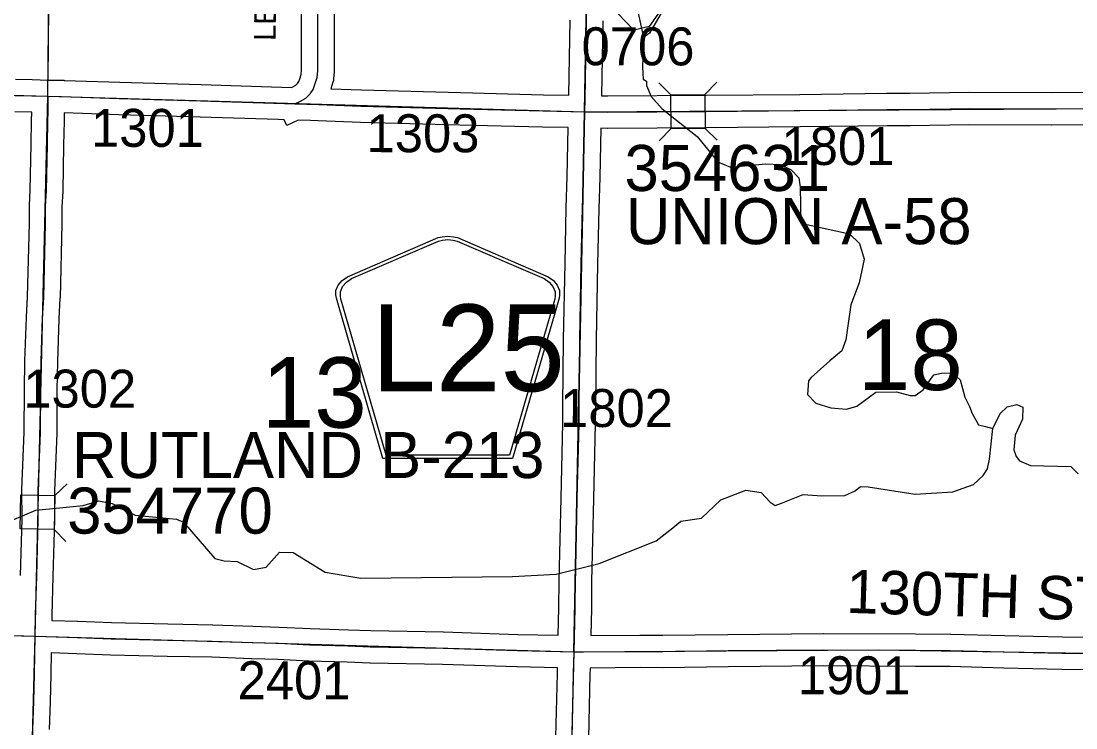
# Model space of a CAD drawing. Extents: x -157.2 to -99.3, y 12.2 to 46.2.
# Drawn here: x -121.437 to -119.49, y 37.284 to 38.587 of the extents above; entities that cross this region are included whole.
import ezdxf

# ---------------------------------------------------------------- set-up
doc = ezdxf.new("R2010")
doc.units = 0
for name, color, linetype in [('tdCoCorpBndry', 7, 'Continuous'), ('tdCoHydroRiver', 7, 'Continuous'), ('tdCoSecRdNmbr', 7, 'Continuous'), ('tdCoSecRdTxt', 7, 'Continuous'), ('tdCoSecRteBand', 7, 'Continuous'), ('tdCoSecRteCL', 7, 'Continuous'), ('tdCoSectLine', 7, 'Continuous'), ('tdCoSectLinePart', 7, 'Continuous'), ('tdCoSectNmbr', 7, 'Continuous'), ('tdCoShieldCoRteHrd', 7, 'Continuous'), ('tdCoStrucSec', 7, 'Continuous'), ('tdCoStrucSecCoName', 7, 'Continuous'), ('tdCoStrucSecFHWANum', 7, 'Continuous'), ('tdCoSurfAsphalt', 7, 'Continuous'), ('tdCoSurfEarth', 7, 'Continuous'), ('tdCoSurfGravel', 7, 'Continuous'), ('tdCoTwpBndryShd', 7, 'Continuous')]:
    doc.layers.add(name, color=color, linetype=linetype)

msp = doc.modelspace()

# ---------------------------------------------------------------- linework, layer by layer
at = {"layer": 'tdCoCorpBndry'}
msp.add_lwpolyline([(-120.2534, 38.6126), (-120.2778, 38.5777), (-120.3061, 38.5709), (-120.3495, 38.616)], dxfattribs=at)
at = {"layer": 'tdCoHydroRiver'}
for points in [[(-120.2357, 38.6365), (-120.2771, 38.565), (-120.2884, 38.5574)], [(-120.2982, 38.6019), (-120.2884, 38.5574)], [(-120.2884, 38.5574), (-120.2899, 38.5022), (-120.2889, 38.4801), (-120.2827, 38.4768), (-120.2829, 38.4689), (-120.274, 38.4481), (-120.2541, 38.4255), (-120.1891, 38.3748), (-120.1509, 38.3279), (-120.1275, 38.3178), (-120.0627, 38.324), (-120.0358, 38.3232), (-120.0156, 38.3132), (-120.0018, 38.2986), (-119.9991, 38.2812), (-119.9977, 38.2149), (-119.9083, 38.1951), (-119.8898, 38.1772), (-119.8811, 38.1486), (-119.8902, 38.1046), (-119.9055, 38.064), (-119.9152, 37.9995), (-119.922, 37.9792), (-119.9446, 37.9609), (-119.9786, 37.9302), (-119.9835, 37.924), (-119.9858, 37.8988), (-119.9704, 37.8826), (-119.9423, 37.874), (-119.9139, 37.8716), (-119.8948, 37.8774), (-119.8594, 37.9033), (-119.8215, 37.9038), (-119.7964, 37.8968), (-119.7869, 37.8966), (-119.7724, 37.9072), (-119.7528, 37.9351), (-119.7385, 37.9379), (-119.7179, 37.9389), (-119.7041, 37.9259), (-119.6955, 37.8941), (-119.6865, 37.8765), (-119.6821, 37.8637), (-119.67, 37.8429), (-119.6575, 37.8394), (-119.6434, 37.8359)], [(-119.6434, 37.8359), (-119.63, 37.8639), (-119.617, 37.8762), (-119.5995, 37.8804), (-119.5886, 37.8754), (-119.5892, 37.8533), (-119.6027, 37.8237), (-119.605, 37.7969), (-119.6006, 37.7842), (-119.5945, 37.7761), (-119.5742, 37.7677), (-119.5, 37.7657), (-119.4862, 37.7527)], [(-121.2263, 37.6762), (-121.1498, 37.6688), (-121.1372, 37.6633), (-121.0795, 37.5962), (-121.062, 37.592), (-121.038, 37.5906), (-121.008, 37.5762), (-120.9842, 37.5803), (-120.9598, 37.608), (-120.9345, 37.6073), (-120.8755, 37.571), (-120.8095, 37.5597), (-120.53, 37.5632), (-120.4494, 37.5673), (-120.3699, 37.5873), (-120.2646, 37.6286), (-120.234, 37.653), (-120.2194, 37.6652), (-120.1814, 37.6705), (-120.1458, 37.7043), (-120.0995, 37.722), (-120.0712, 37.718), (-120.0543, 37.7002), (-120.045, 37.6937), (-120.0339, 37.6981), (-119.9939, 37.7144), (-119.9593, 37.7118), (-119.9167, 37.7123), (-119.8975, 37.7212), (-119.8878, 37.7288), (-119.8736, 37.7285), (-119.7871, 37.7151), (-119.7176, 37.7195), (-119.6793, 37.7326), (-119.6615, 37.7495), (-119.6533, 37.7619), (-119.6496, 37.7792), (-119.6434, 37.8359)], [(-122.248, 37.2818), (-122.2143, 37.3013), (-122.1803, 37.3319), (-122.1638, 37.3583), (-122.1153, 37.4516), (-122.1004, 37.4764), (-122.0598, 37.5147), (-122.0117, 37.5418), (-121.9559, 37.5591), (-121.9004, 37.5701), (-121.8602, 37.5958), (-121.8251, 37.6074), (-121.746, 37.6146), (-121.7142, 37.6216), (-121.6603, 37.6311), (-121.6266, 37.6475), (-121.5999, 37.6436), (-121.5288, 37.6447), (-121.4828, 37.6545), (-121.4093, 37.6855), (-121.3222, 37.6941), (-121.2935, 37.7027)], [(-121.2935, 37.7027), (-121.2688, 37.6979), (-121.2263, 37.6762)]]:
    msp.add_lwpolyline(points, dxfattribs=at)
at = {"layer": 'tdCoSecRteBand'}
for points in [[(-121.447, 38.4801), (-121.4162, 38.4794), (-121.3866, 38.4787), (-121.3569, 38.4787), (-121.3569, 38.478), (-121.3563, 38.478), (-121.3563, 38.4779), (-121.2545, 38.4747), (-121.1046, 38.4702), (-121.1046, 38.4702), (-121.1046, 38.4702), (-120.9377, 38.4649), (-120.935, 38.4662), (-120.9299, 38.4692), (-120.9269, 38.4723), (-120.9245, 38.4759), (-120.9225, 38.4806), (-120.9198, 38.4892), (-120.9192, 38.4974), (-120.9192, 38.5456), (-120.9192, 38.5742), (-120.9192, 38.5743), (-120.9192, 38.5744), (-120.9187, 38.6873)], [(-120.8587, 38.6867), (-120.8592, 38.5742), (-120.8592, 38.5456), (-120.8592, 38.4963), (-120.8592, 38.4951), (-120.8593, 38.494), (-120.8602, 38.4812), (-120.8605, 38.4777), (-120.8615, 38.4745), (-120.8653, 38.4626), (-120.8087, 38.4606), (-120.6256, 38.4557), (-120.473, 38.4517), (-120.426, 38.4509), (-120.426, 38.4509), (-120.4234, 38.5892)], [(-120.3634, 38.588), (-120.366, 38.4497), (-120.3542, 38.4495), (-120.1726, 38.4507), (-119.9998, 38.4522), (-119.8396, 38.4542), (-119.8395, 38.4542), (-119.8394, 38.4542), (-119.7968, 38.4544), (-119.6875, 38.4562), (-119.6872, 38.4562), (-119.6869, 38.4562), (-119.5352, 38.4557), (-119.3609, 38.4576)], [(-121.4379, 37.5646), (-121.4349, 37.6686), (-121.4352, 37.7214), (-121.4352, 37.7221), (-121.4352, 37.7228), (-121.4307, 37.8295), (-121.4305, 37.9076), (-121.4305, 37.9077), (-121.4305, 37.9079), (-121.4298, 37.9599), (-121.4298, 37.9602), (-121.4297, 37.9605), (-121.427, 38.0409), (-121.427, 38.0413), (-121.427, 38.0416), (-121.4248, 38.0791), (-121.4214, 38.2146), (-121.4214, 38.2456), (-121.4214, 38.2463), (-121.4213, 38.2471), (-121.4199, 38.2757), (-121.4182, 38.3596), (-121.4182, 38.3596), (-121.4182, 38.3597), (-121.4172, 38.404), (-121.4169, 38.4194), (-121.4485, 38.4201)], [(-120.9026, 38.4038), (-120.9255, 38.4045), (-120.9464, 38.395), (-120.9512, 38.4053), (-120.9625, 38.4057), (-121.1064, 38.4102), (-121.2563, 38.4147), (-121.2564, 38.4147), (-121.2564, 38.4147), (-121.357, 38.4179), (-121.3572, 38.4029), (-121.3572, 38.4028), (-121.3572, 38.4027), (-121.3582, 38.3584), (-121.3599, 38.2741), (-121.3599, 38.2736), (-121.3599, 38.2731), (-121.3614, 38.2448), (-121.3614, 38.2143), (-121.3614, 38.2139), (-121.3614, 38.2135), (-121.3648, 38.0771), (-121.3649, 38.0766), (-121.3649, 38.0761), (-121.3671, 38.0385), (-121.3698, 37.9588), (-121.3705, 37.9072), (-121.3707, 37.8287), (-121.3708, 37.8281), (-121.3708, 37.8276), (-121.3752, 37.721), (-121.3749, 37.6684), (-121.3749, 37.6679), (-121.375, 37.6674), (-121.3779, 37.5629), (-121.3799, 37.4917), (-121.3801, 37.482), (-121.3798, 37.482), (-121.3323, 37.4807), (-121.3321, 37.4807), (-121.3319, 37.4807), (-121.2697, 37.4782), (-121.1657, 37.4757), (-121.0834, 37.474), (-121.0831, 37.474), (-121.0829, 37.474), (-121.0093, 37.4713), (-120.9608, 37.4698), (-120.9605, 37.4698), (-120.9603, 37.4698), (-120.9035, 37.4671), (-120.8328, 37.4649), (-120.8326, 37.4649), (-120.8324, 37.4649), (-120.7914, 37.4632), (-120.6576, 37.4607), (-120.6573, 37.4607), (-120.6571, 37.4607), (-120.5202, 37.4563), (-120.4456, 37.4548), (-120.4455, 37.4548), (-120.4455, 37.4548), (-120.4444, 37.505), (-120.4441, 37.5543), (-120.4441, 37.5546), (-120.4441, 37.5549), (-120.4404, 37.7075), (-120.4372, 37.8456), (-120.437, 37.8777), (-120.437, 37.8777), (-120.437, 37.8778), (-120.4357, 38.0001), (-120.4357, 38.0002), (-120.4357, 38.0004), (-120.433, 38.1404), (-120.433, 38.1405), (-120.433, 38.1405), (-120.4308, 38.2428), (-120.4308, 38.243), (-120.4308, 38.2431), (-120.4291, 38.3007), (-120.4272, 38.3909), (-120.4743, 38.3917), (-120.4744, 38.3917), (-120.4745, 38.3917), (-120.6271, 38.3957), (-120.6271, 38.3957), (-120.6272, 38.3957), (-120.8104, 38.4006), (-120.8105, 38.4006), (-120.8106, 38.4006), (-120.8883, 38.4033), (-120.9026, 38.4038)], [(-119.3608, 38.3976), (-119.5348, 38.3957), (-119.535, 38.3957), (-119.5352, 38.3957), (-119.6868, 38.3962), (-119.7961, 38.3944), (-119.7962, 38.3944), (-119.7964, 38.3944), (-119.8389, 38.3942), (-119.9991, 38.3922), (-119.9992, 38.3922), (-119.9992, 38.3922), (-120.1721, 38.3907), (-120.1721, 38.3907), (-120.1722, 38.3907), (-120.3541, 38.3895), (-120.3545, 38.3895), (-120.3549, 38.3895), (-120.3672, 38.3897), (-120.3691, 38.2993), (-120.3691, 38.2991), (-120.3691, 38.299), (-120.3708, 38.2414), (-120.373, 38.1392), (-120.3757, 37.9993), (-120.377, 37.8772), (-120.3772, 37.8449), (-120.3772, 37.8447), (-120.3772, 37.8445), (-120.3804, 37.7061), (-120.3804, 37.7061), (-120.3804, 37.7061), (-120.3841, 37.5537), (-120.3844, 37.5044), (-120.3844, 37.5042), (-120.3844, 37.5039), (-120.3855, 37.454), (-120.295, 37.455), (-120.2947, 37.455), (-120.2944, 37.455), (-120.2528, 37.4548), (-120.1327, 37.4563), (-120.1327, 37.4563), (-120.1326, 37.4563), (-119.9561, 37.458), (-119.9559, 37.458), (-119.9556, 37.458), (-119.7862, 37.4573), (-119.7862, 37.4573), (-119.7861, 37.4573), (-119.722, 37.4568), (-119.7217, 37.4568), (-119.7214, 37.4568), (-119.6219, 37.454), (-119.5153, 37.4518), (-119.3473, 37.4499)], [(-120.4498, 37.2672), (-120.4471, 37.384), (-120.4468, 37.3948), (-120.5216, 37.3963), (-120.5218, 37.3963), (-120.522, 37.3963), (-120.6589, 37.4007), (-120.7928, 37.4032), (-120.7932, 37.4032), (-120.7935, 37.4032), (-120.8348, 37.4049), (-120.9056, 37.4071), (-120.9059, 37.4071), (-120.9061, 37.4072), (-120.9628, 37.4099), (-121.0112, 37.4113), (-121.0113, 37.4113), (-121.0114, 37.4113), (-121.0849, 37.414), (-121.167, 37.4158), (-121.167, 37.4158), (-121.1671, 37.4158), (-121.2714, 37.4182), (-121.2716, 37.4182), (-121.2719, 37.4182), (-121.3341, 37.4207), (-121.3811, 37.422), (-121.3819, 37.3829), (-121.3819, 37.3827), (-121.3819, 37.3826), (-121.3833, 37.3318), (-121.3833, 37.3317), (-121.3833, 37.3316), (-121.3851, 37.2807)], [(-119.3481, 37.3899), (-119.5162, 37.3918), (-119.5163, 37.3918), (-119.5164, 37.3918), (-119.6232, 37.3941), (-119.6233, 37.3941), (-119.6234, 37.3941), (-119.7228, 37.3968), (-119.7865, 37.3973), (-119.9557, 37.398), (-120.132, 37.3963), (-120.2523, 37.3948), (-120.2526, 37.3948), (-120.2529, 37.3948), (-120.2945, 37.395), (-120.3868, 37.3939), (-120.3868, 37.3936), (-120.3869, 37.3936), (-120.3871, 37.3826), (-120.3871, 37.3826), (-120.3871, 37.3826), (-120.3898, 37.2657)]]:
    msp.add_lwpolyline(points, dxfattribs=at)
at = {"layer": 'tdCoSecRteCL'}
for points in [[(-120.3966, 38.4203), (-120.3961, 38.4434), (-120.3934, 38.5887), (-120.3916, 38.6647), (-120.3912, 38.6814), (-120.389, 38.7522), (-120.3883, 38.7827), (-120.3868, 38.8479), (-120.3869, 38.9182), (-120.387, 38.9507), (-120.386, 39.0069), (-120.3843, 39.1297), (-120.3813, 39.2456), (-120.3794, 39.3763), (-120.3788, 39.4196)], [(-120.9316, 38.4347), (-120.921, 38.4396), (-120.9111, 38.4455), (-120.9035, 38.4534), (-120.898, 38.4615), (-120.8944, 38.4702), (-120.8902, 38.4835), (-120.8892, 38.4963), (-120.8892, 38.5456), (-120.8892, 38.5742), (-120.8887, 38.6872), (-120.8872, 38.7439), (-120.8867, 38.8539), (-120.8858, 38.9316), (-120.8669, 38.9311), (-120.8207, 38.9287), (-120.8104, 38.928)], [(-122.385, 38.4768), (-122.3376, 38.476), (-122.1351, 38.4703), (-122.0007, 38.4666), (-121.8424, 38.4619), (-121.6791, 38.457), (-121.4991, 38.4518), (-121.4478, 38.4501), (-121.3869, 38.4487)], [(-121.4106, 37.4528), (-121.4099, 37.4924), (-121.4079, 37.5637), (-121.4049, 37.6683), (-121.4052, 37.7215), (-121.4007, 37.8288), (-121.4005, 37.9075), (-121.3998, 37.9595), (-121.3971, 38.0399), (-121.3948, 38.0779), (-121.3914, 38.2143), (-121.3914, 38.2456), (-121.3899, 38.2747), (-121.3882, 38.359), (-121.3872, 38.4034), (-121.3869, 38.4197), (-121.3869, 38.4487)], [(-121.3869, 38.4487), (-121.3622, 38.4481), (-121.2555, 38.4447), (-121.1055, 38.4402), (-120.9316, 38.4347)], [(-120.9316, 38.4347), (-120.8873, 38.4333), (-120.8096, 38.4306), (-120.6264, 38.4257), (-120.4737, 38.4217), (-120.3966, 38.4203)], [(-120.4162, 37.4242), (-120.4144, 37.5046), (-120.4141, 37.5542), (-120.4104, 37.7068), (-120.4072, 37.8452), (-120.407, 37.8775), (-120.4057, 37.9998), (-120.403, 38.1399), (-120.4008, 38.2422), (-120.3991, 38.2999), (-120.3966, 38.4203)], [(-120.3966, 38.4203), (-120.3544, 38.4195), (-120.1724, 38.4207), (-119.9995, 38.4222), (-119.8392, 38.4242), (-119.7965, 38.4244), (-119.687, 38.4262), (-119.5351, 38.4257), (-119.3605, 38.4277), (-119.3429, 38.4271), (-119.2927, 38.4257), (-119.2325, 38.4247), (-119.1452, 38.422), (-119.0259, 38.4178), (-118.8826, 38.4131), (-118.8309, 38.4111)], [(-122.4148, 37.4828), (-122.3913, 37.4823), (-122.2046, 37.4771), (-122.0315, 37.4724), (-121.8842, 37.4679), (-121.8006, 37.4652), (-121.7072, 37.4623), (-121.6026, 37.4591), (-121.4616, 37.4541), (-121.4106, 37.4528)], [(-121.4359, 36.4687), (-121.4355, 36.4939), (-121.434, 36.5272), (-121.4318, 36.5694), (-121.4311, 36.5975), (-121.4294, 36.6569), (-121.4286, 36.7104), (-121.4286, 36.7479), (-121.4264, 36.8389), (-121.4249, 36.9033), (-121.4244, 36.9686), (-121.4232, 36.9992), (-121.421, 37.035), (-121.4202, 37.0705), (-121.419, 37.1161), (-121.418, 37.1496), (-121.417, 37.1948), (-121.4163, 37.233), (-121.4151, 37.2816), (-121.4133, 37.3326), (-121.4118, 37.3834), (-121.4106, 37.4528)], [(-121.4106, 37.4528), (-121.3331, 37.4507), (-121.2707, 37.4482), (-121.1664, 37.4458), (-121.084, 37.444), (-121.0103, 37.4413), (-120.9617, 37.4398), (-120.9047, 37.4371), (-120.8337, 37.4349), (-120.7923, 37.4332), (-120.6581, 37.4307), (-120.521, 37.4263), (-120.4162, 37.4242)], [(-120.4162, 37.4242), (-120.3987, 37.4238), (-120.2946, 37.425), (-120.2527, 37.4248), (-120.1323, 37.4263), (-119.9558, 37.428), (-119.7864, 37.4273), (-119.7222, 37.4268), (-119.6226, 37.4241), (-119.5158, 37.4218), (-119.3476, 37.4199), (-119.2288, 37.4176), (-119.1716, 37.4164), (-119.0766, 37.4139), (-119.009, 37.412), (-118.9173, 37.4085), (-118.8605, 37.4061)], [(-120.4721, 35.4402), (-120.4708, 35.4666), (-120.4686, 35.5211), (-120.4654, 35.6284), (-120.4644, 35.6708), (-120.4605, 35.8227), (-120.4561, 35.9088), (-120.4538, 35.9801), (-120.4496, 36.1332), (-120.4454, 36.292), (-120.4442, 36.3216), (-120.4388, 36.4938), (-120.4356, 36.6319), (-120.4334, 36.6637), (-120.4297, 36.7963), (-120.4272, 36.8918), (-120.4267, 36.9571), (-120.425, 37.04), (-120.4233, 37.1034), (-120.4218, 37.201), (-120.4198, 37.2664), (-120.4171, 37.3833), (-120.4162, 37.4242)]]:
    msp.add_lwpolyline(points, dxfattribs=at)
at = {"layer": 'tdCoSectLine'}
for points in [[(-121.3873, 38.4487), (-121.3778, 39.4501)], [(-120.397, 38.4203), (-120.3792, 39.4196)], [(-122.3854, 38.4768), (-121.3873, 38.4487)], [(-121.411, 37.4528), (-121.3873, 38.4487)], [(-121.3873, 38.4487), (-120.397, 38.4203)], [(-120.4166, 37.4242), (-120.397, 38.4203)], [(-120.397, 38.4203), (-119.3333, 38.4268)], [(-122.4151, 37.4828), (-121.411, 37.4528)], [(-121.4363, 36.4687), (-121.411, 37.4528)], [(-121.411, 37.4528), (-120.4166, 37.4242)], [(-120.4166, 37.4242), (-119.8542, 37.4276), (-119.3566, 37.42)], [(-120.4166, 37.4242), (-120.4411, 36.4313)]]:
    msp.add_lwpolyline(points, dxfattribs=at)
at = {"layer": 'tdCoSectLinePart'}
msp.add_lwpolyline([(-121.387, 38.4788), (-121.3781, 39.4205)], dxfattribs=at)
at = {"layer": 'tdCoShieldCoRteHrd'}
for points in [[(-120.7692, 37.7805), (-120.8511, 38.0634), (-120.855, 38.0766), (-120.8557, 38.0824), (-120.8557, 38.0903), (-120.8515, 38.1006), (-120.8442, 38.1091), (-120.8347, 38.1157), (-120.6674, 38.1881), (-120.6599, 38.1897), (-120.6494, 38.1906), (-120.639, 38.1897), (-120.6315, 38.1881), (-120.4642, 38.1157), (-120.4546, 38.1091), (-120.4474, 38.1006), (-120.4431, 38.0903), (-120.4431, 38.0824), (-120.4439, 38.0766), (-120.4477, 38.0634), (-120.5297, 37.7805)], [(-120.7633, 37.7868), (-120.8431, 38.0621), (-120.8468, 38.0747), (-120.8475, 38.0804), (-120.8475, 38.0879), (-120.8434, 38.0978), (-120.8364, 38.106), (-120.8272, 38.1124), (-120.6667, 38.1818), (-120.6594, 38.1834), (-120.6494, 38.1843), (-120.6394, 38.1834), (-120.6322, 38.1818), (-120.4716, 38.1124), (-120.4624, 38.106), (-120.4555, 38.0978), (-120.4514, 38.0879), (-120.4514, 38.0804), (-120.4521, 38.0747), (-120.4558, 38.0621), (-120.5355, 37.7868)]]:
    msp.add_lwpolyline(points, close=True, dxfattribs=at)
at = {"layer": 'tdCoStrucSec'}
for p, q in [((-120.2378, 38.4517), (-120.2601, 38.4737)), ((-120.1752, 38.4522), (-120.1532, 38.4745)), ((-120.2373, 38.3891), (-120.2592, 38.3668)), ((-120.1747, 38.3896), (-120.1524, 38.3676)), ((-121.3744, 37.7125), (-121.3519, 37.7342)), ((-121.3757, 37.6499), (-121.354, 37.6273))]:
    msp.add_line(p, q, dxfattribs=at)
for points in [[(-120.2378, 38.4517), (-120.1752, 38.4522), (-120.1747, 38.3896), (-120.2373, 38.3891)], [(-121.4383, 37.6512), (-121.437, 37.7138), (-121.3744, 37.7125), (-121.3757, 37.6499)]]:
    msp.add_lwpolyline(points, close=True, dxfattribs=at)
at = {"layer": 'tdCoSurfAsphalt'}
for points in [[(-120.3966, 38.4203), (-120.3961, 38.4434), (-120.3934, 38.5887), (-120.3916, 38.6647)], [(-120.4198, 37.2664), (-120.4171, 37.3833), (-120.4162, 37.4242), (-120.4144, 37.5046), (-120.4141, 37.5542), (-120.4104, 37.7068), (-120.4072, 37.8452), (-120.407, 37.8775), (-120.4057, 37.9998), (-120.403, 38.1399), (-120.4008, 38.2422), (-120.3991, 38.2999), (-120.3966, 38.4203)]]:
    msp.add_lwpolyline(points, dxfattribs=at)
at = {"layer": 'tdCoSurfEarth'}
msp.add_lwpolyline([(-122.4148, 37.4828), (-122.3913, 37.4823), (-122.2046, 37.4771), (-122.0315, 37.4724), (-121.8842, 37.4679), (-121.8006, 37.4652), (-121.7072, 37.4623), (-121.6026, 37.4591), (-121.4616, 37.4541), (-121.4106, 37.4528)], dxfattribs=at)
at = {"layer": 'tdCoSurfGravel'}
for points in [[(-120.9316, 38.4347), (-120.921, 38.4396), (-120.9111, 38.4455), (-120.9035, 38.4534), (-120.898, 38.4615), (-120.8944, 38.4702), (-120.8902, 38.4835), (-120.8892, 38.4963), (-120.8892, 38.5456), (-120.8892, 38.5742), (-120.8887, 38.6872), (-120.8872, 38.7439), (-120.8867, 38.8539), (-120.8858, 38.9316)], [(-121.4478, 38.4501), (-121.3869, 38.4487), (-121.3622, 38.4481), (-121.2555, 38.4447), (-121.1055, 38.4402), (-120.9316, 38.4347), (-120.9316, 38.4347)], [(-121.4151, 37.2816), (-121.4133, 37.3326), (-121.4118, 37.3834), (-121.4106, 37.4528), (-121.4099, 37.4924), (-121.4079, 37.5637), (-121.4049, 37.6683), (-121.4052, 37.7215), (-121.4007, 37.8288), (-121.4005, 37.9075), (-121.3998, 37.9595), (-121.3971, 38.0399), (-121.3948, 38.0779), (-121.3914, 38.2143), (-121.3914, 38.2456), (-121.3899, 38.2747), (-121.3882, 38.359), (-121.3872, 38.4034), (-121.3869, 38.4197), (-121.3869, 38.4487)], [(-120.9316, 38.4347), (-120.8873, 38.4333), (-120.8096, 38.4306), (-120.6264, 38.4257), (-120.4737, 38.4217), (-120.3966, 38.4203)], [(-120.3966, 38.4203), (-120.3544, 38.4195), (-120.1724, 38.4207), (-119.9995, 38.4222), (-119.8392, 38.4242), (-119.7965, 38.4244), (-119.687, 38.4262), (-119.5351, 38.4257), (-119.3605, 38.4277), (-119.3429, 38.4271)], [(-121.4106, 37.4528), (-121.3331, 37.4507), (-121.2707, 37.4482), (-121.1664, 37.4458), (-121.084, 37.444), (-121.0103, 37.4413), (-120.9617, 37.4398), (-120.9047, 37.4371), (-120.8337, 37.4349), (-120.7923, 37.4332), (-120.6581, 37.4307), (-120.521, 37.4263), (-120.4162, 37.4242)], [(-120.4162, 37.4242), (-120.4162, 37.4242), (-120.3987, 37.4238), (-120.2946, 37.425), (-120.2527, 37.4248), (-120.1323, 37.4263), (-119.9558, 37.428), (-119.7864, 37.4273), (-119.7222, 37.4268), (-119.6226, 37.4241), (-119.5158, 37.4218), (-119.3476, 37.4199)]]:
    msp.add_lwpolyline(points, dxfattribs=at)
at = {"layer": 'tdCoTwpBndryShd'}
msp.add_lwpolyline([(-120.3626, 40.3387), (-120.3792, 39.4196), (-120.397, 38.4203), (-120.4166, 37.4242), (-120.4411, 36.4313), (-120.4729, 35.4322), (-120.5012, 34.4313)], dxfattribs=at)

# ---------------------------------------------------------------- texts
at = {"layer": 'tdCoSecRdNmbr'}
for s, rotation, p in [('0706', 359.9074, (-120.4025, 38.506)), ('1301', 359.9067, (-121.3077, 38.3556)), ('1303', 359.9071, (-120.7993, 38.3457)), ('1801', 359.9077, (-120.0336, 38.3221)), ('1302', 359.9067, (-121.4326, 37.8747)), ('1802', 359.9074, (-120.4422, 37.8389)), ('2401', 359.907, (-121.0372, 37.3368)), ('1901', 359.9077, (-120.0036, 37.346))]:
    msp.add_text(s, height=0.07, rotation=rotation, dxfattribs=at).set_placement(p)
at = {"layer": 'tdCoSecRdTxt'}
for s, height, rotation, p in [('LENOX AVE', 0.04, 89.264, (-120.9671, 38.5508)), ('130TH ST', 0.08, 358.2187, (-119.915, 37.4961))]:
    msp.add_text(s, height=height, rotation=rotation, dxfattribs=at).set_placement(p)
at = {"layer": 'tdCoSectNmbr'}
for s, rotation, p in [('18', 359.9078, (-119.8925, 37.9072)), ('13', 359.907, (-120.9924, 37.8377))]:
    msp.add_text(s, height=0.13, rotation=rotation, dxfattribs=at).set_placement(p)
at = {"layer": 'tdCoShieldCoRteHrd'}
msp.add_text('L25', height=0.16, dxfattribs=at).set_placement((-120.7901, 37.9048))
at = {"layer": 'tdCoStrucSecCoName'}
for s, p in [('UNION A-58', (-120.3208, 38.1759)), ('RUTLAND B-213', (-121.3426, 37.7446))]:
    msp.add_text(s, height=0.085, dxfattribs=at).set_placement(p)
at = {"layer": 'tdCoStrucSecFHWANum'}
for s, p in [('354631', (-120.3233, 38.274)), ('354770', (-121.3516, 37.6421))]:
    msp.add_text(s, height=0.085, dxfattribs=at).set_placement(p)

doc.saveas('drawing.dxf')
